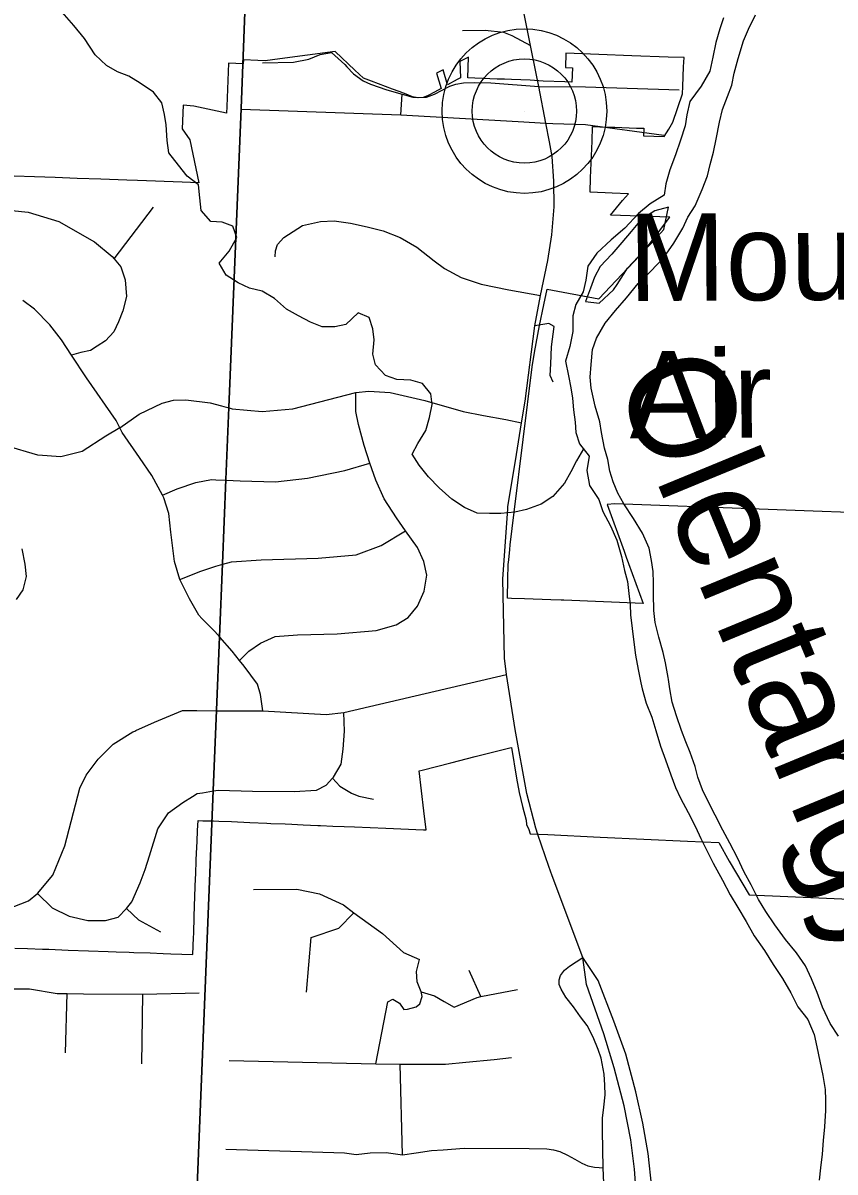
# Model space of a CAD drawing. Extents: x 114843 to 284848, y 317643 to 566895.
# Drawn here: x 193421 to 197297, y 443918 to 449404 of the extents above; entities that cross this region are included whole.
import ezdxf

# ---------------------------------------------------------------- set-up
doc = ezdxf.new("R2010")
doc.units = 0
for name, color, linetype in [('GM_X_City_Street', 7, 'Continuous'), ('GM_X_Corporation', 7, 'Continuous'), ('GM_X_County_Road', 7, 'Continuous'), ('GM_X_Major_River', 7, 'Continuous'), ('GM_X_Major_River_Text', 7, 'Continuous'), ('GM_X_Minor_River', 7, 'Continuous'), ('GM_X_State_Route', 7, 'Continuous'), ('GM_X_Township', 7, 'Continuous'), ('GM_X_Township_Road', 7, 'Continuous'), ('GM_X_Unincorporated', 7, 'Continuous'), ('GM_X_Unincorporated_Location', 7, 'Continuous'), ('GM_X_Unincorporated_Text', 7, 'Continuous')]:
    doc.layers.add(name, color=color, linetype=linetype)

msp = doc.modelspace()

# ---------------------------------------------------------------- linework, layer by layer
at = {"layer": 'GM_X_City_Street'}
for p, q in [((194774.5, 444776.9), (194796.8, 445037.4)), ((195606.1, 444755.3), (195550.6, 444880.3)), ((193624.2, 444487.2), (193632.6, 444770.6)), ((193988.6, 444435.1), (193992.9, 444767.2)), ((195233, 444000.5), (195221.2, 444432.3))]:
    msp.add_line(p, q, dxfattribs=at)
for points in [[(195518.1, 449367.7), (195627.7, 449370.2), (195715, 449360.4), (195754, 449345.2), (195842.8, 449296.8)], [(194521.7, 445266.8), (194728.5, 445268.3), (194836, 445246.1), (194951.3, 445193.3), (195000.5, 445155.8), (195136.3, 445056.7), (195236.6, 444965.5), (195313.9, 444932)], [(194796.8, 445037.4), (194928, 445082.2), (195000.5, 445155.8)], [(195105.6, 444434.7), (195162.3, 444730.9), (195185.8, 444742.8), (195218.3, 444723.9), (195239.1, 444694.6), (195256.8, 444694.8), (195297.9, 444706.9), (195315.4, 444721.7), (195326.9, 444755.6), (195323.9, 444771.8), (195321.6, 444777.6), (195302.9, 444826), (195299.6, 444874.6), (195313.9, 444932)], [(192939.1, 444816.9), (193041.7, 444795.5), (193117.7, 444790.4), (193252, 444795.7), (193357.8, 444793.3), (193451.8, 444792.4), (193584.1, 444770), (193632.6, 444770.6), (193710.1, 444769.5), (193992.9, 444767.2), (194262.1, 444774.1)], [(195321.6, 444777.6), (195385.9, 444759.5), (195432, 444732.2), (195478.3, 444704.9), (195588.4, 444751.7), (195606.1, 444755.3), (195781.4, 444790)], [(194404.7, 444449.6), (195105.6, 444434.7), (195221.2, 444432.3), (195337.2, 444433), (195437.3, 444433.5), (195535.3, 444442.1), (195669.2, 444454.9), (195753.2, 444465.4)], [(194388.8, 444026.7), (194955.2, 444009.9), (195011.2, 444002.2), (195077.5, 444009.9), (195155.2, 444010.5), (195233, 444000.5), (195298.1, 444009.4), (195371.5, 444020.4), (195427.3, 444024.6), (195526.8, 444032.1), (195836.2, 444030.1), (195920.7, 444029.4), (195952.5, 444024.6), (195983.8, 444015.3), (196020.1, 443998.4), (196054.6, 443979.5), (196089, 443960.7), (196117.1, 443947.6), (196149.5, 443940.8), (196170.5, 443939.7), (196189.6, 443937.3)]]:
    msp.add_lwpolyline(points, dxfattribs=at)
at = {"layer": 'GM_X_Corporation'}
for points in [[(198311.8, 447031.4), (196245.1, 447108.9), (196208.7, 447105.5), (196290.8, 446881.9), (196299.9, 446853.7), (196311.1, 446822.9), (196380.3, 446632.8), (196002.2, 446648.1), (195989.4, 446648.6), (195939.6, 446650.7), (195814.4, 446654.4), (195752.1, 446657), (195733.1, 446658.1), (195734.7, 446748.9), (195735.3, 446772.2), (195736.1, 446795.5), (195737.3, 446818.8), (195740, 446840.7), (195744.6, 446890), (195745.5, 446913.2), (195764.9, 447068.6), (195851.9, 447762.5), (195862.8, 447830.6), (195886.4, 447960.6), (195907.3, 448058.9), (195923.2, 448134.1), (196169.3, 448086.4), (196390.8, 448320.9), (196507.8, 448476.7), (196224.7, 448486.8), (196253.5, 448521), (196283, 448556), (196310.5, 448589.2), (196233.7, 448592.2), (196198.9, 448593.6), (196162.7, 448595), (196127.9, 448596.4), (196130.2, 448664.4), (196132.7, 448734.9), (196134.2, 448770.5), (196137, 448840.5), (196139.9, 448910), (196174.9, 448908.8), (196210.2, 448907.5), (196245.2, 448906.3), (196279.5, 448905.1), (196313.7, 448903.8), (196348.9, 448902.6), (196383.9, 448901.3), (196382.3, 448865.8), (196481.8, 448862.2), (196502.7, 448897.1), (196523.3, 448930.8), (196569.1, 449066.1), (196570.5, 449101.4), (196574.2, 449194.2), (196576, 449238.9), (196501, 449241.7), (196326.5, 449248.2), (196012.3, 449259.8), (196010, 449191.3), (196043.6, 449190.1), (196041.1, 449121.6), (196007.6, 449122.9), (195904.1, 449126.8), (195842.5, 449130.6), (195796.5, 449132.3), (195753.2, 449134), (195718.5, 449135.3), (195683.8, 449136.6), (195648.7, 449137.9), (195614.6, 449139.2), (195577.9, 449140.6), (195543.6, 449141.9), (195547.9, 449241.8), (195506.3, 449220.7), (195509.2, 449143.2), (195493.4, 449134.4), (195446.6, 449108.6), (195426.6, 449180.3), (195395.2, 449164.4), (195416.5, 449092), (195385.1, 449074.6), (195354.2, 449057.6), (195330.7, 449048.3), (195305.5, 449046.3), (195280.8, 449051.8), (195249.3, 449063.8), (195216.3, 449076.4), (195184, 449088.7), (195150.9, 449101.3), (195118.1, 449113.8), (195085.2, 449126.4), (195046.4, 449141.1), (195005.7, 449179.4), (194910.7, 449268.4), (194647.5, 449232.6), (194576.5, 449223), (194542, 449224.6), (194473.9, 449227.7), (194472.3, 449210), (194402, 449212.8), (194393.3, 449005.9), (194392, 448973.2), (194237.2, 449006.8), (194186.4, 449012.4), (194181.7, 448899.1), (194217.9, 448846.4), (194260.1, 448641.7), (194180.8, 448644.5), (193967, 448652.2), (193917.5, 448653.9), (193792.7, 448658.4), (193680.4, 448662.4), (193574.9, 448666.2), (193476.9, 448669.7), (193379.6, 448673.2)], [(193382.6, 444987.2), (193442.1, 444985.1), (193514.3, 444982.4), (193543.9, 444981.4), (193636.9, 444978), (193733.8, 444974.5), (193827.5, 444971.1), (193865.7, 444969.7), (193927.2, 444967.4), (193950.2, 444966.6), (194027.5, 444963.8), (194089.8, 444961.5), (194126.3, 444960.2), (194232.2, 444956.3), (194235.1, 445037.6), (194235.8, 445056.4), (194238.7, 445138.6), (194242.1, 445235.3), (194245.2, 445320.7), (194245.8, 445339), (194248.3, 445409), (194250.9, 445469.3), (194252.1, 445496.3), (194254.4, 445549.2), (194256.5, 445595.6), (194280.2, 445595.4), (194331.1, 445594.9), (194355.7, 445593.9), (194415.9, 445591.2), (194504.4, 445587.3), (194584.8, 445583.7), (194604.8, 445582.8), (194672.8, 445579.8), (194704.8, 445578.4), (194757.8, 445576), (194828.6, 445572.9), (194841.6, 445572.3), (194899.4, 445569.8), (194953.4, 445567.4), (195002.9, 445565.4), (195152.5, 445559.5), (195332.3, 445552.4), (195344.8, 445552), (195334, 445643.2), (195311.5, 445833.5), (195326.7, 445837.3), (195462.5, 445871.7), (195579.5, 445901.4), (195744.3, 445943.1), (195752.5, 445945.2), (195776.6, 445798.4), (195789.4, 445730.8), (195804.6, 445663.8), (195822, 445597.3), (195825, 445577.9), (195834.8, 445553.7), (195841.5, 445532.1), (195925.3, 445529.2), (196175.6, 445517.5), (196593.1, 445498.2), (196741.6, 445491.3), (196791.5, 445402.1), (196887.1, 445241.8), (198325.2, 445179.1)]]:
    msp.add_lwpolyline(points, dxfattribs=at)
at = {"layer": 'GM_X_County_Road'}
msp.add_lwpolyline([(196211, 443454), (196209.1, 443497), (196189.6, 443937.3), (196186.4, 444114), (196186.5, 444174.9), (196193.8, 444226.8), (196200, 444286.5), (196198.6, 444332.9), (196194.9, 444384.7), (196181.1, 444460.9), (196166.4, 444502.7), (196141.7, 444562.2), (196113.7, 444617.2), (196081.4, 444658.9), (196049, 444707.3), (196012.2, 444753.4), (195989.8, 444790.8), (195980.9, 444812.8), (195980.7, 444834.9), (195987.2, 444857), (196005.8, 444881.5), (196029.9, 444900.4), (196093.3, 444942.5)], dxfattribs=at)
at = {"layer": 'GM_X_Major_River'}
for points in [[(196764.4, 449428.8), (196746.3, 449376.7), (196728.2, 449310.5), (196714, 449240.4), (196699.9, 449174.2), (196657.7, 449102), (196603.5, 449029.9), (196589.4, 448965.8), (196581.3, 448913.6), (196559.1, 448845.5), (196534.9, 448775.3), (196508.8, 448703.2), (196488.6, 448637), (196480.5, 448582.9), (196414.4, 448540.8), (196358.3, 448494.8), (196294.1, 448424.7), (196227.9, 448368.6), (196159.7, 448304.5), (196117.6, 448242.4), (196107.4, 448176.2), (196095.3, 448120.1), (196059.2, 448060), (196045, 448005.9), (196044.9, 447931.7), (196030.7, 447859.5), (196010.6, 447789.3), (196024.4, 447719.1), (196036.3, 447662.9), (196044.2, 447612.8), (196048.1, 447556.6), (196056, 447498.5), (196059.9, 447448.3), (196077.8, 447394.2), (196123.7, 447335.9), (196111.6, 447267.8), (196125.4, 447195.5), (196169.3, 447129.3), (196189.2, 447071.1), (196225.1, 447002.9), (196255, 446934.7), (196276.8, 446856.4), (196292.7, 446790.2), (196306.6, 446738.1), (196312.5, 446679.9), (196318.4, 446627.7), (196320.3, 446577.6), (196328.2, 446513.4), (196334.1, 446461.3), (196343.9, 446385), (196357.8, 446316.8), (196370.4, 446253.8)], [(196499.8, 446278.5), (196487.9, 446348.8), (196476, 446398.9), (196456.2, 446471.1), (196438.3, 446541.3), (196432.4, 446599.5), (196430.6, 446677.7), (196430.7, 446731.9), (196428.8, 446786), (196420.9, 446838.2), (196409, 446896.3), (196377.1, 446968.6), (196335.3, 447038.8), (196289.4, 447109.1), (196259.4, 447159.3), (196237.5, 447213.4), (196221.6, 447263.6), (196211.7, 447319.8), (196195.8, 447373.9), (196182, 447448.2), (196174.1, 447500.3), (196152.2, 447574.5), (196132.4, 447660.8), (196128.5, 447713), (196132.6, 447773.1), (196138.8, 447845.3), (196158.9, 447899.4), (196199.1, 447971.6), (196249.2, 448031.7), (196301.4, 448091.8), (196357.6, 448159.9), (196415.7, 448218), (196479.9, 448284), (196528.1, 448352.2), (196570.2, 448424.3), (196594.4, 448476.4), (196628.5, 448530.5), (196662.7, 448608.7), (196688.8, 448674.8), (196701, 448729), (196717.1, 448787.1), (196729.2, 448849.3), (196745.4, 448931.5), (196759.5, 448991.6), (196783.7, 449053.8), (196803.8, 449107.9), (196815.9, 449164), (196834.1, 449234.2), (196860.3, 449318.4), (196884.4, 449374.5), (196916.6, 449442.6)], [(196502.4, 448524.7), (196436.3, 448506.7), (196372.2, 448466.7), (196324, 448408.6), (196279.9, 448356.5), (196231.8, 448300.4), (196175.6, 448242.3), (196149.5, 448190.2), (196129.4, 448138.1), (196105.2, 448074), (196171.2, 448065.9), (196239.4, 448129.9)], [(196239.4, 448129.9), (196257.5, 448156), (196305.7, 448234.1), (196357.8, 448288.2), (196422, 448354.3), (196480.2, 448418.4), (196502.4, 448524.7)], [(197313.2, 444565.9), (197273.9, 444626.5), (197236.9, 444705.1), (197211.8, 444775.5), (197184.6, 444840), (197155.4, 444902.5), (197112.1, 444965.1), (197060.9, 445027.9), (197009.8, 445098.6), (196966.5, 445161.3), (196931.2, 445219.8), (196896.1, 445288.4), (196862.8, 445348.9), (196831.7, 445417.4), (196794.6, 445488), (196761.3, 445550.6), (196724.2, 445621.2), (196698.8, 445671.6), (196663.7, 445742.1), (196642.5, 445802.5), (196629.1, 445854.8), (196605.9, 445921.2), (196584.6, 445971.6), (196563.2, 446025.9), (196540.1, 446096.4), (196518.9, 446160.7), (196507.7, 446225), (196501.1, 446270), (196499.8, 446278.5)], [(196370.4, 446253.8), (196375.6, 446224.6), (196394.8, 446156.2), (196422, 446089.8), (196441.1, 446025.4), (196464.2, 445951), (196487.4, 445886.6), (196512.5, 445814.1), (196535.8, 445753.7), (196559.1, 445703.3), (196596.3, 445634.8), (196631.4, 445566.2), (196656.7, 445509.8), (196689.9, 445443.2), (196715.3, 445392.8), (196760.3, 445312.1), (196795.4, 445241.5), (196832.7, 445181), (196871.9, 445114.4), (196911, 445045.7), (196960.2, 444975), (197001.3, 444908.4), (197046.5, 444841.7), (197085.7, 444773.1), (197118.8, 444706.5), (197166.1, 444645.8), (197197.2, 444575.3), (197210.5, 444515), (197223.6, 444446.7), (197238.8, 444378.4), (197249.9, 444312.2), (197251.3, 444262), (197250.6, 444211.9), (197245.6, 444133.8), (197240.8, 444067.8), (197236, 444003.7), (197227.1, 443937.7), (197220.4, 443879.6)]]:
    msp.add_lwpolyline(points, dxfattribs=at)
at = {"layer": 'GM_X_Minor_River'}
msp.add_lwpolyline([(196096.7, 447370.2), (196063.4, 447313.2), (196035.5, 447261.1), (196005.6, 447207), (195949.7, 447142.8), (195893.9, 447106.7), (195824, 447080.6), (195768, 447068.5), (195702.1, 447062.5), (195648.1, 447062.4), (195588.2, 447064.4), (195528.2, 447090.4), (195468.2, 447130.5), (195408.2, 447184.6), (195356.1, 447236.6), (195312.1, 447292.7), (195278, 447344.8), (195305.9, 447396.9), (195343.8, 447459.1), (195361.7, 447521.2), (195373.5, 447583.3), (195367.5, 447633.5), (195327.4, 447683.5), (195271.5, 447699.5), (195205.5, 447701.5), (195151.5, 447721.5), (195103.5, 447771.6), (195091.4, 447823.7), (195097.3, 447891.8), (195091.2, 447943.9), (195073.2, 447998), (195021.2, 448020), (194961.3, 447963.9), (194909.4, 447953.8), (194849.4, 447953.8), (194793.5, 447975.8), (194735.5, 448005.9), (194679.5, 448037.9), (194621.4, 448088), (194563.4, 448124), (194501.5, 448138), (194447.5, 448164), (194391.5, 448200.1), (194357.4, 448258.2), (194405.3, 448314.3), (194441.1, 448380.5), (194423, 448434.5), (194371.1, 448452.6), (194317.1, 448456.5), (194271.1, 448508.6), (194265, 448568.7), (194258.9, 448630.9), (194204.9, 448672.9), (194162.8, 448725), (194116.8, 448785.1), (194108.7, 448843.2), (194104.6, 448917.4), (194096.5, 448967.5), (194084.4, 449023.6), (194044.4, 449073.7), (193980.4, 449117.7), (193926.4, 449149.7), (193872.4, 449171.8), (193820.4, 449201.8), (193766.3, 449251.9), (193714.3, 449330), (193664.2, 449392.1), (193608.2, 449456.2)], dxfattribs=at)
at = {"layer": 'GM_X_State_Route'}
msp.add_line((196093.3, 444942.5), (195947.1, 445332.2), dxfattribs=at)
for points in [[(195871.7, 449154.5), (195842.8, 449296.8), (195816.7, 449432), (195797.3, 449525.1)], [(195734.9, 447084.4), (195735.6, 447094.9), (195771.2, 447314), (195800.5, 447495.6), (195817.2, 447598.9), (195864.3, 447958.2), (195891.3, 448102.5), (195925.7, 448270.5), (195944.8, 448392.1), (195956.2, 448526.6), (195955.1, 448649.2), (195946.5, 448766.3), (195934.7, 448837.4), (195915.8, 448925.8), (195882.4, 449101.8), (195871.7, 449154.5)], [(195878.1, 445529.6), (195868, 445559.3), (195826.4, 445725.3), (195770.3, 446030.4), (195729.3, 446293.1), (195719, 446371.9), (195711.2, 446748.7), (195734.9, 447084.4)], [(195947.1, 445332.2), (195930.6, 445376), (195878.1, 445529.6)], [(196423.9, 443817), (196422.8, 443843.8), (196404.3, 444005.8), (196380.1, 444150.4), (196346.6, 444300.7), (196297.8, 444481.1), (196241.1, 444638.1), (196165.5, 444832.2), (196093.3, 444942.5)], [(196333.1, 443283.4), (196344, 443378.9), (196352.9, 443579.3), (196350.4, 443777.3), (196340, 443931.3), (196321.6, 444071.3), (196290.3, 444233.2), (196242.7, 444414.6), (196192.6, 444577.9), (196111.2, 444813.8), (196093.3, 444942.5)]]:
    msp.add_lwpolyline(points, dxfattribs=at)
at = {"layer": 'GM_X_Township'}
for points in [[(189135.1, 451027), (194498.6, 450788.7), (194534.6, 450787.1), (194511.8, 450224.5), (194504.2, 450039), (194486.3, 449598.1), (194482.2, 449497.8), (194461.8, 448996.2), (194403.7, 447568.9), (194389.7, 447224.2), (194373.4, 446823), (194359.2, 446473.8), (194345.2, 446123.5), (194329.3, 445740), (194228.4, 443260.6), (194214.5, 442918.4), (194209.7, 442311.9), (194198, 441984.3), (194183.2, 441641.9), (194180, 441569.9), (194144.4, 441195.1), (194133, 439726.4), (194024.7, 438253), (194028.9, 437615.8)], [(194028.9, 437615.8), (194024.7, 438253), (194133, 439726.4), (194144.4, 441195.1), (194180, 441569.9), (194183.2, 441641.9), (194198, 441984.3), (194209.7, 442311.9), (194214.5, 442918.4), (194228.4, 443260.6), (194329.3, 445740), (194345.2, 446123.5), (194359.2, 446473.8), (194373.4, 446823), (194389.7, 447224.2), (194403.7, 447568.9), (194461.8, 448996.2), (194482.2, 449497.8)]]:
    msp.add_lwpolyline(points, dxfattribs=at)
at = {"layer": 'GM_X_Township_Road'}
for p, q in [((195224.3, 448966.1), (195230.4, 449064.9)), ((193856.1, 448277.5), (194043.9, 448525.6))]:
    msp.add_line(p, q, dxfattribs=at)
for points in [[(194563.9, 449214.8), (194713, 449217), (194785.2, 449230.8), (194839.5, 449254.6), (194892.9, 449263.9)], [(194892.9, 449263.9), (194957.8, 449205.4), (194967.4, 449195.2)], [(194967.4, 449195.2), (194999.3, 449161.2), (195044.1, 449128.1), (195079.8, 449112.8), (195157.6, 449085.5), (195230.4, 449064.9), (195281.1, 449050.9), (195310.6, 449048.6), (195346.9, 449050.5), (195385.6, 449065.2), (195457.9, 449102), (195487, 449112), (195523.3, 449117.9), (195574.6, 449120.4), (195654.4, 449118.9), (195882.4, 449101.8), (196105, 449100), (196553.1, 449085.1)], [(194463, 448993.4), (195224.3, 448966.1), (195784.1, 448934.7), (195915.8, 448925.8), (195950, 448924.8)], [(195950, 448924.8), (196106.5, 448920.3), (196480.4, 448869.1)], [(193288.8, 448516.2), (193445.8, 448500.4), (193591.9, 448456.6), (193762.2, 448358.6), (193846.4, 448288.6), (193856.1, 448277.5), (193888.5, 448240.5), (193908.6, 448178.4), (193914.8, 448098.1), (193897, 448029.9), (193877.1, 447977.7), (193855.2, 447929.6), (193815.3, 447887.3), (193775.3, 447861.2), (193743.3, 447841.1), (193697.3, 447831), (193653.1, 447818)], [(194624.7, 448288), (194626.6, 448316.1), (194636.5, 448346.2), (194666.5, 448380.4), (194754.4, 448436.7), (194840.4, 448456.9), (194906.4, 448459.1), (194984.4, 448449.2), (195064.5, 448431.3), (195140.6, 448411.4), (195220.7, 448379.4), (195300.8, 448333.4), (195383, 448269.4), (195433.1, 448231.4), (195513.2, 448189.4), (195607.3, 448157.5), (195739.4, 448129.7), (195891.3, 448102.5)], [(194274.8, 446561.5), (194260.3, 446576.3), (194216.1, 446654.5), (194169.1, 446746.3), (194143.7, 446832.9), (194127.4, 446973.3), (194117.2, 447061.5), (194093, 447137.7), (194086.8, 447149.5), (194036.8, 447243.9), (193976.6, 447330), (193894.3, 447448.2), (193882.9, 447471.6), (193866.1, 447506.3), (193723.6, 447710.7), (193653.1, 447818), (193605.2, 447891), (193549, 447963.1), (193476.8, 448037.2), (193420.7, 448079.2)], [(195951.5, 447689.9), (195936.7, 447721), (195940, 447776.1), (195943, 447858.6), (195956.9, 447954.8), (195931.3, 447969), (195864.3, 447958.2)], [(194379.3, 447573.2), (194404.9, 447566.1), (194420.1, 447562), (194562.3, 447549.7), (194708.3, 447562.1), (195009.9, 447639.3), (195072.2, 447647), (195174.3, 447639.2), (195338.4, 447601.4), (195522.6, 447549.6), (195618.7, 447529.7), (195724.8, 447511.8), (195800.5, 447495.6)], [(194454.8, 446360.7), (194498.8, 446404.3), (194554.7, 446442.5), (194624.7, 446474.7), (194730.7, 446483), (194920.7, 446487.3), (195106.8, 446503.7), (195202.8, 446530), (195258.7, 446566.2), (195304.6, 446620.4), (195336.4, 446690.7), (195348.3, 446767), (195334.1, 446833.1), (195304, 446899.3), (195246.7, 446979.8), (195203.6, 447041.5), (195145.4, 447131.6), (195105.2, 447221.8), (195077, 447302), (195048.8, 447386.2), (195022.6, 447486.5), (195010.4, 447548.6), (195009.9, 447639.3)], [(193882.9, 447471.6), (193976.1, 447536.6), (194086, 447589), (194140, 447603.1), (194198, 447605.2), (194314.1, 447591.4), (194369.1, 447576.1), (194379.3, 447573.2)], [(193882.9, 447471.6), (193816.3, 447432), (193704.4, 447357.6), (193602.4, 447333.3), (193492.3, 447341.2), (193340.2, 447385)], [(194341.8, 447223.5), (194390.9, 447221.4), (194457, 447218.6), (194627, 447212.9), (194779, 447231.2), (194957, 447267.7), (195077, 447302)], [(194086.8, 447149.5), (194156.9, 447179.9), (194246.9, 447210.2), (194320.9, 447224.4), (194341.8, 447223.5)], [(194317.8, 446803.1), (194341.8, 446811.2), (194374.6, 446820.1), (194415.8, 446831.4), (194557.8, 446841.7), (194829.9, 446848.2), (195011.9, 446864.6), (195129.9, 446909), (195246.7, 446979.8)], [(193389.8, 446651), (193421.7, 446697.2), (193437.6, 446761.4), (193431.5, 446819.5), (193417.3, 446893.7)], [(194169.1, 446746.3), (194269.9, 446787), (194317.8, 446803.1)], [(194565.4, 446119.6), (194555.3, 446197.8), (194541.1, 446247.9), (194476.9, 446334), (194454.8, 446360.7), (194418.8, 446404.1), (194360.4, 446471), (194336.5, 446498.3), (194285.7, 446550.3), (194274.8, 446561.5)], [(194250.9, 446121.2), (194346.4, 446120.7), (194565.4, 446119.6), (194867.5, 446101.8), (194953, 446111.7), (195729.3, 446293.1)], [(193960, 446025.4), (194048.1, 446065.3), (194181.9, 446121.5), (194250.9, 446121.2)], [(194278.3, 445728.8), (194330.5, 445737.2), (194352.1, 445740.7), (194516, 445736.8), (194715.9, 445734.8), (194821.8, 445740.9), (194867.7, 445765), (194898.7, 445797.9), (194903.7, 445803.1), (194939.6, 445865.2), (194949.6, 445937.4), (194955.5, 446023.6), (194953, 446111.7)], [(193491, 445247), (193562.9, 445335.4), (193620.7, 445475.7), (193692.5, 445750.4), (193722.4, 445812.6), (193780.3, 445888.8), (193852.2, 445961), (193946.1, 446019.1), (193955.4, 446023.3), (193960, 446025.4)], [(194898.7, 445797.9), (194933.7, 445761), (194989.7, 445726.9), (195023.7, 445712.9), (195093.6, 445698.9)], [(193491, 445247), (193561, 445179), (193641, 445138.9), (193730.9, 445118.9), (193814.9, 445119), (193874.8, 445135), (193915.2, 445176.1), (193940.7, 445207.2), (193980.6, 445299.5), (194004.6, 445361.6), (194024.5, 445427.8), (194064.4, 445556.1), (194116.3, 445632.3), (194184.2, 445682.5), (194229.5, 445710.5), (194252.2, 445724.6), (194278.3, 445728.8)], [(193345.1, 445172.6), (193447, 445212.9), (193491, 445247)], [(194078.7, 445062.9), (193974.8, 445121), (193915.2, 445176.1)]]:
    msp.add_lwpolyline(points, dxfattribs=at)
at = {"layer": 'GM_X_Unincorporated'}
for radius in [392.9, 249]:
    msp.add_circle((195814.3, 448983.8), radius, dxfattribs=at)
at = {"layer": 'GM_X_Unincorporated_Location'}
msp.add_line((195814.3, 448983.8), (195814.3, 448983.8), dxfattribs=at)

# ---------------------------------------------------------------- texts
at = {"layer": 'GM_X_Major_River_Text'}
msp.add_text('Olentangy', height=499.98, rotation=292.4194, dxfattribs=at).set_placement((196239.3, 447711.6))
at = {"layer": 'GM_X_Unincorporated_Text'}
for s, p in [('Mount', (196311.8, 448075.9)), ('Air', (196316.6, 447420.3))]:
    msp.add_text(s, height=417.01, rotation=0.4136, dxfattribs=at).set_placement(p)

doc.saveas('drawing.dxf')
